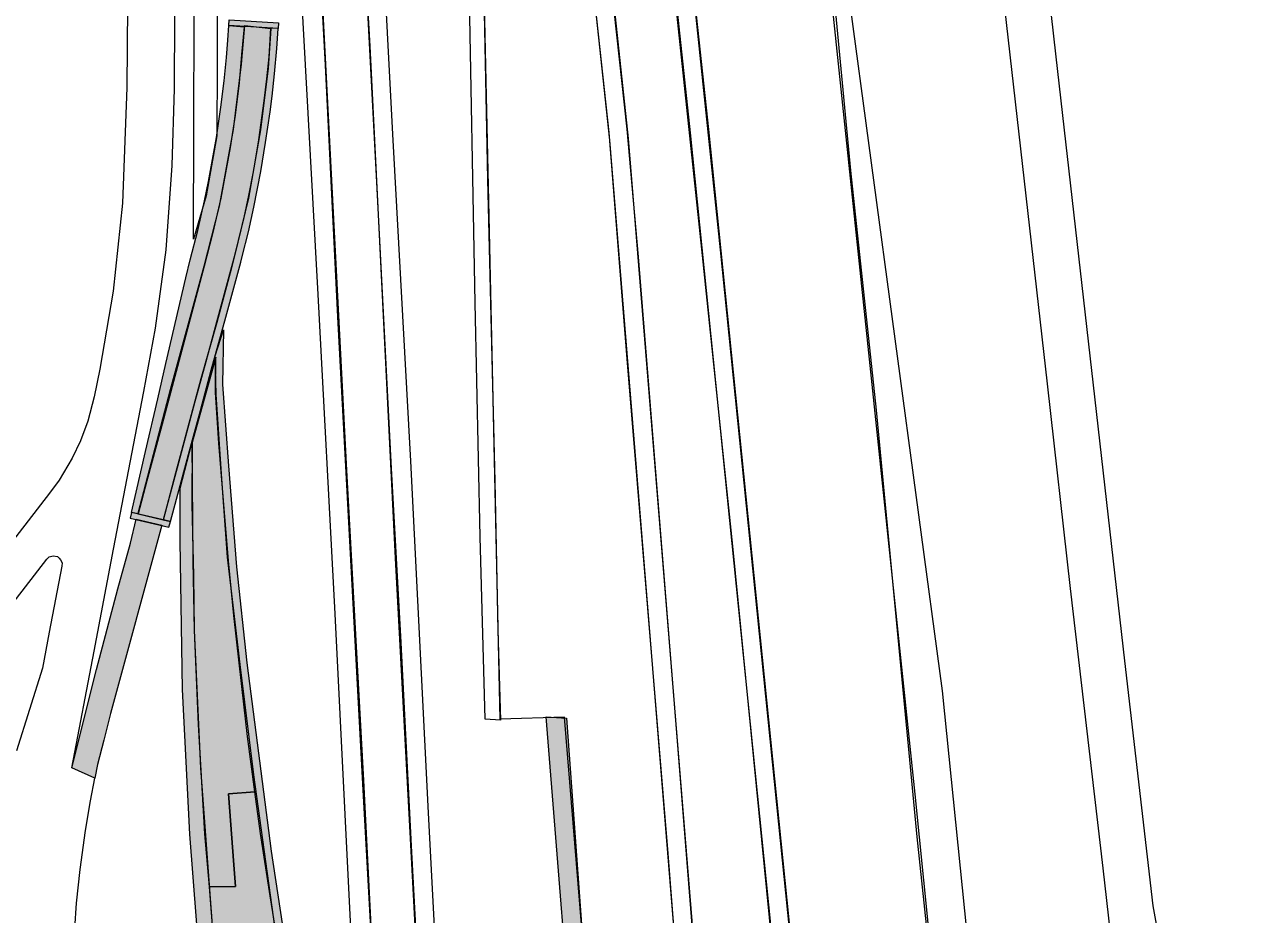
# Model space of a CAD drawing. Extents: x 2356431 to 2371438, y 6972864 to 6982525.
# Drawn here: x 2356625.82 to 2356654.49, y 6974783.98 to 6974805.03 of the extents above; entities that cross this region are included whole.
import ezdxf

# ---------------------------------------------------------------- set-up
doc = ezdxf.new("R2010")
doc.units = 0
doc.header["$LTSCALE"] = 5.6
for name, color, linetype, lineweight in [('10', 7, 'Continuous', 13), ('11', 7, 'Continuous', 13), ('12', 7, 'Continuous', 13), ('14', 7, 'Continuous', 13), ('9', 7, 'Continuous', 13)]:
    doc.layers.add(name, color=color, linetype=linetype, lineweight=lineweight)

msp = doc.modelspace()

# ---------------------------------------------------------------- hatches: boundary and pattern name
at = {"layer": '10'}
for points in [[(2356630.334, 6974797.195), (2356630.531, 6974797.806), (2356630.506, 6974796.517), (2356630.646, 6974794.595), (2356630.836, 6974792.203), (2356631.076, 6974789.938), (2356631.654, 6974785.486), (2356631.968, 6974783.413), (2356632.764, 6974778.071), (2356634.187, 6974768.618), (2356634.807, 6974764.491), (2356634.655, 6974764.413), (2356634.249, 6974766.948), (2356633.668, 6974770.973), (2356632.779, 6974776.684), (2356631.921, 6974782.394), (2356631.243, 6974787.286), (2356630.925, 6974789.898), (2356630.625, 6974792.436), (2356630.492, 6974794.282), (2356630.357, 6974796.282)], [(2356629.507, 6974794.065), (2356629.783, 6974795.125), (2356629.805, 6974792.35), (2356629.831, 6974790.702), (2356629.987, 6974787.448), (2356630.316, 6974782.991), (2356630.641, 6974779.02), (2356630.994, 6974774.86), (2356631.317, 6974770.741), (2356631.66, 6974766.673), (2356631.894, 6974763.742), (2356631.957, 6974763.012), (2356631.614, 6974762.828), (2356631.513, 6974764.116), (2356631.182, 6974768.145), (2356630.75, 6974773.352), (2356630.417, 6974777.341), (2356630.045, 6974781.824), (2356629.735, 6974785.887), (2356629.562, 6974789.308), (2356629.502, 6974792.809)], [(2356639.797, 6974767.104), (2356638.899, 6974779.319), (2356638.154, 6974788.658), (2356638.634, 6974788.632), (2356639.407, 6974778.025), (2356640.227, 6974767.403)]]:
    msp.add_hatch(color=256, dxfattribs=at).paths.add_polyline_path(points)
at = {"layer": '11'}
for points in [[(2356628.513, 6974793.477), (2356629.278, 6974796.394), (2356630.072, 6974799.309), (2356630.432, 6974800.731), (2356630.767, 6974802.544), (2356630.956, 6974804.089), (2356631.033, 6974805), (2356631.643, 6974804.93), (2356631.581, 6974803.988), (2356631.4, 6974802.537), (2356631.115, 6974800.916), (2356630.716, 6974799.276), (2356630.372, 6974797.983), (2356629.994, 6974796.648), (2356629.394, 6974794.417), (2356629.106, 6974793.307), (2356628.509, 6974793.453)], [(2356630.343, 6974797.162), (2356629.784, 6974795.143), (2356629.779, 6974793.688), (2356629.82, 6974791.989), (2356629.837, 6974790.71), (2356629.926, 6974788.481), (2356630.081, 6974785.894), (2356630.187, 6974784.639), (2356630.815, 6974784.647), (2356630.771, 6974785.164), (2356630.644, 6974786.838), (2356631.271, 6974786.889), (2356631.096, 6974788.195), (2356631.017, 6974788.888), (2356630.773, 6974791.057), (2356630.647, 6974792.35), (2356630.527, 6974793.77), (2356630.417, 6974795.127), (2356630.339, 6974796.327)], [(2356626.942, 6974787.456), (2356627.524, 6974789.775), (2356628.028, 6974791.687), (2356628.332, 6974792.768), (2356628.463, 6974793.335), (2356629.072, 6974793.187), (2356627.858, 6974788.735), (2356627.7, 6974788.109), (2356627.547, 6974787.531), (2356627.49, 6974787.214)], [(2356630.187, 6974784.639), (2356630.476, 6974780.975), (2356630.902, 6974775.899), (2356631.282, 6974771.364), (2356631.559, 6974767.941), (2356631.712, 6974766.081), (2356631.961, 6974763.007), (2356632.573, 6974763.323), (2356632.33, 6974766.227), (2356632.173, 6974768.211), (2356631.946, 6974770.92), (2356631.771, 6974773.106), (2356631.746, 6974773.345), (2356632.643, 6974773.419), (2356633.278, 6974773.455), (2356632.649, 6974777.744), (2356632.129, 6974781.023), (2356631.784, 6974783.492), (2356631.631, 6974784.429), (2356631.4, 6974785.906), (2356631.271, 6974786.889), (2356630.644, 6974786.838), (2356630.771, 6974785.164), (2356630.815, 6974784.647)]]:
    msp.add_hatch(color=256, dxfattribs=at).paths.add_polyline_path(points)
at = {"layer": '12'}
for points in [[(2356628.355, 6974793.489), (2356628.686, 6974794.931), (2356628.974, 6974796.178), (2356629.164, 6974797.012), (2356629.64, 6974799.035), (2356629.74, 6974799.462), (2356629.924, 6974800.157), (2356630.079, 6974800.854), (2356630.17, 6974801.31), (2356630.362, 6974802.354), (2356630.467, 6974803.07), (2356630.542, 6974803.689), (2356630.599, 6974804.241), (2356630.632, 6974804.656), (2356630.657, 6974804.996), (2356631.015, 6974804.972), (2356630.956, 6974804.312), (2356630.895, 6974803.645), (2356630.802, 6974802.878), (2356630.689, 6974802.119), (2356630.462, 6974800.917), (2356630.27, 6974800.075), (2356630.072, 6974799.309), (2356629.044, 6974795.46), (2356628.718, 6974794.237), (2356628.508, 6974793.454)], [(2356630.661, 6974805.132), (2356631.83, 6974805.065), (2356631.821, 6974804.93), (2356630.653, 6974804.997)], [(2356629.276, 6974793.276), (2356629.702, 6974794.858), (2356629.984, 6974795.9), (2356630.24, 6974796.851), (2356630.581, 6974798.105), (2356630.936, 6974799.406), (2356630.97, 6974799.537), (2356631.117, 6974800.126), (2356631.244, 6974800.705), (2356631.413, 6974801.551), (2356631.524, 6974802.234), (2356631.629, 6974802.958), (2356631.675, 6974803.327), (2356631.734, 6974803.854), (2356631.791, 6974804.456), (2356631.821, 6974804.93), (2356631.641, 6974804.94), (2356631.597, 6974804.263), (2356631.542, 6974803.736), (2356631.483, 6974803.218), (2356631.355, 6974802.295), (2356631.23, 6974801.539), (2356631.119, 6974800.979), (2356631.006, 6974800.463), (2356630.793, 6974799.584), (2356630.617, 6974798.917), (2356630.366, 6974797.989), (2356630.107, 6974797.052), (2356629.844, 6974796.083), (2356629.433, 6974794.546), (2356629.1, 6974793.317)], [(2356628.323, 6974793.358), (2356629.24, 6974793.146), (2356629.276, 6974793.276), (2356628.355, 6974793.489)]]:
    msp.add_hatch(color=256, dxfattribs=at).paths.add_polyline_path(points)

# ---------------------------------------------------------------- linework, layer by layer
at = {"layer": '10'}
for points in [[(2356648.409, 6974771.587), (2356646.875, 6974786.83), (2356644.926, 6974805.373), (2356644.193, 6974817.075), (2356643.884, 6974825.128), (2356643.422, 6974834.157), (2356643.15, 6974839.908), (2356642.789, 6974848.817), (2356643.13, 6974848.849), (2356643.46, 6974841.45), (2356643.796, 6974835.017), (2356644.265, 6974824.025), (2356644.866, 6974811.319), (2356645.276, 6974805.924), (2356647.508, 6974789.278), (2356649.247, 6974772.124)], [(2356631.87, 6974844.735), (2356632.246, 6974837.308), (2356632.685, 6974829.22), (2356633.212, 6974817.861), (2356633.983, 6974804.509), (2356634.586, 6974792.413), (2356635.205, 6974780.772), (2356635.662, 6974774.117), (2356636.149, 6974768.987), (2356636.486, 6974765.391), (2356636.939, 6974765.651), (2356636.445, 6974770.534), (2356636.018, 6974775.339), (2356635.622, 6974781.603), (2356635.373, 6974786.388), (2356634.955, 6974794.705), (2356634.533, 6974802.432), (2356633.778, 6974816.681), (2356633.039, 6974830.995), (2356632.615, 6974838.893), (2356632.3, 6974844.721)], [(2356632.509, 6974844.749), (2356632.958, 6974844.812), (2356633.593, 6974838.066), (2356634.364, 6974831.187), (2356635.239, 6974823.003), (2356636.589, 6974810.595), (2356636.666, 6974806.497), (2356636.768, 6974801.361), (2356636.942, 6974794.224), (2356637.011, 6974790.702), (2356637.075, 6974788.584), (2356636.708, 6974788.605), (2356636.59, 6974792.917), (2356636.474, 6974798.442), (2356636.324, 6974806.471), (2356636.243, 6974809.567), (2356635.304, 6974818.322), (2356634.249, 6974827.832), (2356634.007, 6974830.344), (2356632.672, 6974842.804)], [(2356645.341, 6974769.953), (2356644.729, 6974775.645), (2356641.995, 6974802.545), (2356640.421, 6974817.161), (2356644.221, 6974817.251), (2356644.253, 6974816.697), (2356644.716, 6974808.208), (2356645.346, 6974801.576), (2356645.948, 6974795.911), (2356646.909, 6974785.82), (2356648.424, 6974771.558)], [(2356640.245, 6974767.305), (2356639.685, 6974775.205), (2356638.588, 6974788.655), (2356637.069, 6974788.607), (2356636.809, 6974800.496), (2356636.735, 6974803.681), (2356636.587, 6974810.564), (2356638.735, 6974810.795), (2356639.646, 6974802.293), (2356641.838, 6974775.38), (2356642.333, 6974768.391)], [(2356632.173, 6974810.08), (2356632.601, 6974810.127), (2356632.929, 6974804.065), (2356633.221, 6974798.114), (2356633.818, 6974786.923), (2356634.407, 6974776.457), (2356634.917, 6974770.217), (2356635.452, 6974764.843), (2356635.042, 6974764.633), (2356634.672, 6974768.086), (2356634.245, 6974772.998), (2356634.029, 6974775.732), (2356633.726, 6974780.141), (2356633.524, 6974783.982), (2356633.168, 6974791.096), (2356632.765, 6974798.642), (2356632.344, 6974806.222)], [(2356630.334, 6974797.195), (2356630.531, 6974797.806), (2356630.506, 6974796.517), (2356630.646, 6974794.595), (2356630.836, 6974792.203), (2356631.076, 6974789.938), (2356631.654, 6974785.486), (2356631.968, 6974783.413), (2356632.764, 6974778.071), (2356634.187, 6974768.618), (2356634.807, 6974764.491), (2356634.655, 6974764.413), (2356634.249, 6974766.948), (2356633.668, 6974770.973), (2356632.779, 6974776.684), (2356631.921, 6974782.394), (2356631.243, 6974787.286), (2356630.925, 6974789.898), (2356630.625, 6974792.436), (2356630.492, 6974794.282), (2356630.357, 6974796.282)], [(2356629.507, 6974794.065), (2356629.783, 6974795.125), (2356629.805, 6974792.35), (2356629.831, 6974790.702), (2356629.987, 6974787.448), (2356630.316, 6974782.991), (2356630.641, 6974779.02), (2356630.994, 6974774.86), (2356631.317, 6974770.741), (2356631.66, 6974766.673), (2356631.894, 6974763.742), (2356631.957, 6974763.012), (2356631.614, 6974762.828), (2356631.513, 6974764.116), (2356631.182, 6974768.145), (2356630.75, 6974773.352), (2356630.417, 6974777.341), (2356630.045, 6974781.824), (2356629.735, 6974785.887), (2356629.562, 6974789.308), (2356629.502, 6974792.809)], [(2356639.797, 6974767.104), (2356638.899, 6974779.319), (2356638.154, 6974788.658), (2356638.634, 6974788.632), (2356639.407, 6974778.025), (2356640.227, 6974767.403)]]:
    msp.add_lwpolyline(points, close=True, dxfattribs=at)
for points in [[(2356632.828, 6974806.217), (2356633.434, 6974794.487), (2356633.836, 6974787.156), (2356634.011, 6974783.721), (2356634.178, 6974780.575), (2356634.384, 6974777.131), (2356634.593, 6974774.177), (2356634.856, 6974771.2), (2356635.058, 6974769.026), (2356635.35, 6974766.117), (2356635.486, 6974764.833), (2356636.495, 6974765.349), (2356636.11, 6974769.107), (2356635.917, 6974771.336), (2356635.712, 6974773.841), (2356635.55, 6974775.718), (2356635.412, 6974777.741), (2356635.228, 6974780.609), (2356635.093, 6974783.253), (2356634.973, 6974785.609), (2356634.72, 6974790.566), (2356634.499, 6974794.532), (2356634.15, 6974801.295), (2356633.652, 6974810.723)], [(2356641.096, 6974810.855), (2356642.263, 6974799.701), (2356643.646, 6974786.12), (2356644.999, 6974772.825), (2356645.324, 6974769.98), (2356644.903, 6974769.746), (2356644.229, 6974776.29), (2356643.622, 6974782.006), (2356642.563, 6974792.697), (2356641.847, 6974799.566), (2356640.978, 6974807.754)], [(2356639.51, 6974807.59), (2356640.058, 6974802.549), (2356640.323, 6974799.533), (2356641.23, 6974788.278), (2356641.879, 6974780.178), (2356642.485, 6974772.52), (2356642.747, 6974768.619), (2356642.349, 6974768.403), (2356642.166, 6974771.034), (2356641.871, 6974774.717), (2356641.035, 6974785.429), (2356640.066, 6974797.122), (2356639.638, 6974802.467), (2356639.059, 6974807.852)]]:
    msp.add_lwpolyline(points, dxfattribs=at)
at = {"layer": '11'}
msp.add_lwpolyline([(2356630.388, 6974806.86), (2356630.381, 6974804.09), (2356630.37, 6974802.394), (2356630.119, 6974800.973), (2356629.816, 6974799.953), (2356629.841, 6974807.871)], dxfattribs=at)
for points in [[(2356628.513, 6974793.477), (2356629.278, 6974796.394), (2356630.072, 6974799.309), (2356630.432, 6974800.731), (2356630.767, 6974802.544), (2356630.956, 6974804.089), (2356631.033, 6974805), (2356631.643, 6974804.93), (2356631.581, 6974803.988), (2356631.4, 6974802.537), (2356631.115, 6974800.916), (2356630.716, 6974799.276), (2356630.372, 6974797.983), (2356629.994, 6974796.648), (2356629.394, 6974794.417), (2356629.106, 6974793.307), (2356628.509, 6974793.453)], [(2356630.343, 6974797.162), (2356629.784, 6974795.143), (2356629.779, 6974793.688), (2356629.82, 6974791.989), (2356629.837, 6974790.71), (2356629.926, 6974788.481), (2356630.081, 6974785.894), (2356630.187, 6974784.639), (2356630.815, 6974784.647), (2356630.771, 6974785.164), (2356630.644, 6974786.838), (2356631.271, 6974786.889), (2356631.096, 6974788.195), (2356631.017, 6974788.888), (2356630.773, 6974791.057), (2356630.647, 6974792.35), (2356630.527, 6974793.77), (2356630.417, 6974795.127), (2356630.339, 6974796.327)], [(2356626.942, 6974787.456), (2356627.524, 6974789.775), (2356628.028, 6974791.687), (2356628.332, 6974792.768), (2356628.463, 6974793.335), (2356629.072, 6974793.187), (2356627.858, 6974788.735), (2356627.7, 6974788.109), (2356627.547, 6974787.531), (2356627.49, 6974787.214)], [(2356630.187, 6974784.639), (2356630.476, 6974780.975), (2356630.902, 6974775.899), (2356631.282, 6974771.364), (2356631.559, 6974767.941), (2356631.712, 6974766.081), (2356631.961, 6974763.007), (2356632.573, 6974763.323), (2356632.33, 6974766.227), (2356632.173, 6974768.211), (2356631.946, 6974770.92), (2356631.771, 6974773.106), (2356631.746, 6974773.345), (2356632.643, 6974773.419), (2356633.278, 6974773.455), (2356632.649, 6974777.744), (2356632.129, 6974781.023), (2356631.784, 6974783.492), (2356631.631, 6974784.429), (2356631.4, 6974785.906), (2356631.271, 6974786.889), (2356630.644, 6974786.838), (2356630.771, 6974785.164), (2356630.815, 6974784.647)]]:
    msp.add_lwpolyline(points, close=True, dxfattribs=at)
at = {"layer": '12'}
for points in [[(2356628.355, 6974793.489), (2356628.686, 6974794.931), (2356628.974, 6974796.178), (2356629.164, 6974797.012), (2356629.64, 6974799.035), (2356629.74, 6974799.462), (2356629.924, 6974800.157), (2356630.079, 6974800.854), (2356630.17, 6974801.31), (2356630.362, 6974802.354), (2356630.467, 6974803.07), (2356630.542, 6974803.689), (2356630.599, 6974804.241), (2356630.632, 6974804.656), (2356630.657, 6974804.996), (2356631.015, 6974804.972), (2356630.956, 6974804.312), (2356630.895, 6974803.645), (2356630.802, 6974802.878), (2356630.689, 6974802.119), (2356630.462, 6974800.917), (2356630.27, 6974800.075), (2356630.072, 6974799.309), (2356629.044, 6974795.46), (2356628.718, 6974794.237), (2356628.508, 6974793.454)], [(2356630.661, 6974805.132), (2356631.83, 6974805.065), (2356631.821, 6974804.93), (2356630.653, 6974804.997)], [(2356629.276, 6974793.276), (2356629.702, 6974794.858), (2356629.984, 6974795.9), (2356630.24, 6974796.851), (2356630.581, 6974798.105), (2356630.936, 6974799.406), (2356630.97, 6974799.537), (2356631.117, 6974800.126), (2356631.244, 6974800.705), (2356631.413, 6974801.551), (2356631.524, 6974802.234), (2356631.629, 6974802.958), (2356631.675, 6974803.327), (2356631.734, 6974803.854), (2356631.791, 6974804.456), (2356631.821, 6974804.93), (2356631.641, 6974804.94), (2356631.597, 6974804.263), (2356631.542, 6974803.736), (2356631.483, 6974803.218), (2356631.355, 6974802.295), (2356631.23, 6974801.539), (2356631.119, 6974800.979), (2356631.006, 6974800.463), (2356630.793, 6974799.584), (2356630.617, 6974798.917), (2356630.366, 6974797.989), (2356630.107, 6974797.052), (2356629.844, 6974796.083), (2356629.433, 6974794.546), (2356629.1, 6974793.317)], [(2356628.323, 6974793.358), (2356629.24, 6974793.146), (2356629.276, 6974793.276), (2356628.355, 6974793.489)]]:
    msp.add_lwpolyline(points, close=True, dxfattribs=at)
at = {"layer": '14'}
msp.add_lwpolyline([(2356642.75, 6974768.606), (2356642.287, 6974775.417), (2356640.095, 6974802.328), (2356638.851, 6974813.981), (2356637.436, 6974827.745), (2356635.772, 6974842.616), (2356633.634, 6974865.892), (2356632.457, 6974876.432), (2356631.872, 6974880.849), (2356631.232, 6974885.363), (2356630.083, 6974891.916), (2356628.554, 6974899.588), (2356630, 6974899.909), (2356630.555, 6974897.011), (2356631.574, 6974891.773), (2356632.339, 6974887.472), (2356632.873, 6974883.903), (2356633.671, 6974879.007), (2356634.33, 6974873.64), (2356635.09, 6974866.026), (2356637.035, 6974844.77), (2356641.552, 6974802.461), (2356644.281, 6974775.599), (2356644.913, 6974769.731)], close=True, dxfattribs=at)
at = {"layer": '9'}
for points in [[(2356648.98, 6974805.419), (2356649.991, 6974796.533), (2356650.536, 6974791.697), (2356651.309, 6974785.084), (2356651.909, 6974779.735), (2356654.494, 6974780.099), (2356654.118, 6974780.507), (2356653.71, 6974781.007), (2356653.304, 6974781.66), (2356653.046, 6974782.193), (2356652.797, 6974782.818), (2356652.651, 6974783.328), (2356652.498, 6974784.194), (2356651.828, 6974789.981), (2356651.045, 6974796.847), (2356650.202, 6974804.257), (2356649.399, 6974811.391)], [(2356626.977, 6974783.061), (2356627.055, 6974784.253), (2356627.142, 6974785.052), (2356627.264, 6974785.976), (2356627.385, 6974786.675), (2356627.49, 6974787.214), (2356626.942, 6974787.456), (2356627.474, 6974790.214), (2356627.932, 6974792.623), (2356628.644, 6974796.353), (2356628.923, 6974797.844), (2356629.171, 6974799.694), (2356629.318, 6974801.691), (2356629.371, 6974803.506), (2356629.397, 6974808.641)], [(2356628.256, 6974805.464), (2356628.247, 6974803.536), (2356628.143, 6974800.798), (2356627.919, 6974798.718), (2356627.603, 6974796.881), (2356627.471, 6974796.222), (2356627.323, 6974795.651), (2356627.15, 6974795.186), (2356626.953, 6974794.775), (2356626.643, 6974794.255), (2356626.419, 6974793.946), (2356623.89, 6974790.674)], [(2356622.605, 6974787.531), (2356626.351, 6974792.386), (2356626.405, 6974792.443), (2356626.505, 6974792.465), (2356626.604, 6974792.449), (2356626.645, 6974792.413), (2356626.678, 6974792.372), (2356626.714, 6974792.303), (2356626.71, 6974792.223), (2356626.41, 6974790.664), (2356626.247, 6974789.808), (2356625.639, 6974787.858)]]:
    msp.add_lwpolyline(points, dxfattribs=at)

doc.saveas('drawing.dxf')
